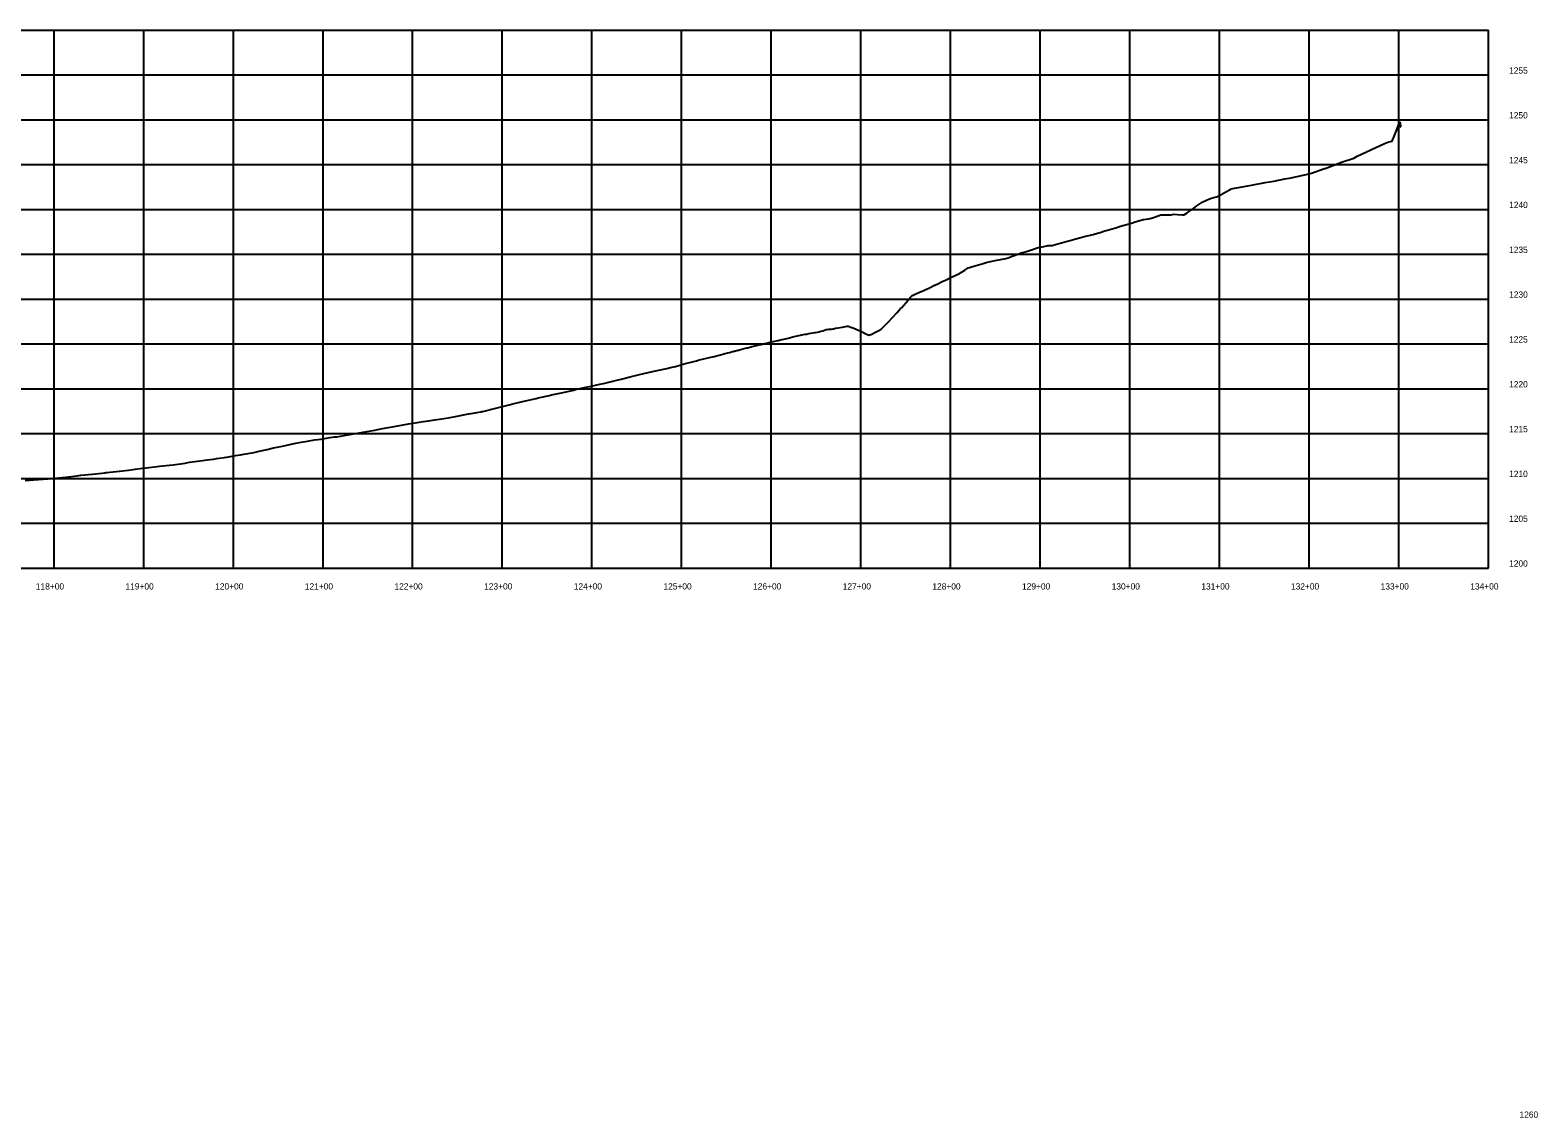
# Model space of a CAD drawing. Extents: x -70 to 701944, y -4 to 666871.
# Drawn here: x 692722 to 694404, y 663386 to 664599 of the extents above; entities that cross this region are included whole.
import ezdxf

# ---------------------------------------------------------------- set-up
doc = ezdxf.new("R2010")
doc.units = 0
for name, color, linetype in [('R_Axis', 7, 'Continuous'), ('R_Axis Annot', 7, 'Continuous'), ('R_Exist Surface', 7, 'Continuous'), ('R_Grid', 7, 'Continuous')]:
    doc.layers.add(name, color=color, linetype=linetype)

msp = doc.modelspace()

# ---------------------------------------------------------------- linework, layer by layer
at = {"layer": 'R_Axis'}
for p, q in [((694348.6, 663999.1), (694348.6, 664599.1)), ((690948.6, 663999.1), (694348.6, 663999.1))]:
    msp.add_line(p, q, dxfattribs=at)
at = {"layer": 'R_Exist Surface'}
msp.add_lwpolyline([(692716.4, 664096.7), (692726.2, 664097.4), (692731.4, 664097.9), (692742.2, 664098.7), (692746.4, 664099.1), (692750.1, 664099.4), (692761.4, 664100.6), (692774.4, 664102.1), (692776.4, 664102.3), (692778.5, 664102.6), (692791.4, 664103.9), (692805.1, 664105.3), (692806.4, 664105.5), (692807.4, 664105.6), (692821.4, 664107.1), (692821.7, 664107.2), (692831.6, 664108.4), (692836.4, 664109), (692847.2, 664110.3), (692851.4, 664110.9), (692863.6, 664112.3), (692866.4, 664112.6), (692877.3, 664113.8), (692881.4, 664114.3), (692895, 664116.2), (692896.4, 664116.4), (692899.8, 664117), (692911.4, 664118.7), (692919.5, 664119.7), (692926.4, 664120.6), (692929.9, 664121.1), (692941.4, 664122.8), (692951, 664124.5), (692956.4, 664125.3), (692960.3, 664126.1), (692971.4, 664128.1), (692977.4, 664129.5), (692986.4, 664131.4), (692993.5, 664133), (693001.4, 664134.7), (693008.1, 664136.1), (693016.4, 664138), (693024.4, 664139.4), (693031.4, 664140.6), (693039, 664141.9), (693046.4, 664143), (693056.1, 664144.5), (693061.4, 664145.3), (693063.9, 664145.6), (693076.4, 664147.5), (693089.4, 664149.8), (693091.4, 664150.2), (693092.9, 664150.5), (693106.3, 664152.9), (693106.3, 664152.9), (693113.2, 664154.3), (693121.3, 664155.7), (693128, 664157.1), (693136.3, 664158.4), (693144, 664159.9), (693151.3, 664161), (693160.2, 664162.4), (693166.3, 664163.4), (693172.9, 664164.3), (693181.3, 664165.4), (693190.5, 664167), (693196.3, 664168), (693209.2, 664170.6), (693210.8, 664170.9), (693211.3, 664171), (693214, 664171.5), (693220.3, 664172.6), (693224.5, 664173.4), (693225.9, 664173.6), (693226.3, 664173.7), (693226.7, 664173.8), (693241.3, 664177.3), (693242.9, 664177.7), (693256.3, 664181.3), (693258.9, 664181.9), (693271.3, 664184.8), (693274.5, 664185.6), (693286.3, 664188.2), (693288.6, 664188.8), (693301.3, 664191.6), (693303.5, 664192.1), (693316.3, 664195), (693327.9, 664197.6), (693331.3, 664198.5), (693342, 664200.8), (693346.3, 664201.7), (693357.2, 664204), (693361.3, 664205), (693373.3, 664207.8), (693376.3, 664208.5), (693381, 664209.6), (693391.3, 664212.4), (693401.8, 664214.9), (693406.3, 664215.9), (693416.1, 664218.2), (693421.3, 664219.4), (693432, 664221.7), (693436.3, 664222.7), (693441.6, 664224), (693451.3, 664226.7), (693465.2, 664230.3), (693466.2, 664230.6), (693467, 664230.8), (693481.2, 664234.3), (693484.8, 664235.1), (693496.2, 664238.1), (693496.8, 664238.2), (693496.8, 664238.2), (693501.9, 664239.5), (693506.9, 664240.8), (693507.7, 664241), (693511.2, 664242), (693512, 664242.2), (693517, 664243.5), (693521.3, 664244.6), (693522.1, 664244.8), (693526.2, 664245.8), (693527.1, 664246.1), (693532.2, 664247.3), (693533.3, 664247.6), (693537.2, 664248.5), (693541.2, 664249.5), (693542.3, 664249.7), (693547.4, 664250.9), (693552.4, 664252), (693556.1, 664252.8), (693556.3, 664252.9), (693556.5, 664252.9), (693557.5, 664253.2), (693562.5, 664254.4), (693567.6, 664255.6), (693571.4, 664256.5), (693572.6, 664256.8), (693577.5, 664258), (693577.7, 664258.1), (693582.7, 664259.1), (693586.5, 664259.9), (693587.8, 664260.1), (693590.4, 664260.7), (693592.8, 664261.1), (693597.1, 664261.7), (693597.9, 664261.8), (693600.1, 664262.2), (693602.2, 664262.7), (693602.3, 664262.7), (693602.9, 664262.9), (693604.2, 664263.2), (693606.3, 664263.8), (693608, 664264.4), (693609.8, 664265), (693611.1, 664265.2), (693612.9, 664265.6), (693613, 664265.6), (693615.6, 664265.5), (693617.5, 664265.8), (693618.1, 664266), (693620.2, 664266.5), (693623.1, 664267), (693627.7, 664267.8), (693628.2, 664267.9), (693633.2, 664268.7), (693634.3, 664268.9), (693638.3, 664267.5), (693639, 664267.3), (693643.3, 664265.4), (693644, 664265.1), (693648.4, 664263.2), (693650.1, 664262.4), (693653.4, 664260.8), (693657.4, 664258.7), (693658.5, 664259.1), (693660.8, 664259.9), (693663.5, 664261.3), (693665, 664262), (693668.6, 664264), (693671.3, 664265.5), (693673.6, 664267.8), (693678.7, 664273.1), (693678.9, 664273.3), (693683.7, 664278.4), (693683.8, 664278.5), (693688.8, 664283.9), (693692.8, 664288.4), (693693.9, 664289.5), (693698.9, 664295.2), (693704, 664301.1), (693705.7, 664303.2), (693706.6, 664303.5), (693706.8, 664303.6), (693709, 664304.6), (693714.1, 664306.8), (693718.8, 664308.8), (693719.1, 664309), (693721.8, 664310.2), (693724.2, 664311.3), (693726.6, 664312.4), (693729.2, 664313.7), (693734.3, 664316.1), (693739.3, 664318.6), (693742.8, 664320.3), (693744.4, 664321), (693749.4, 664323.4), (693752.4, 664324.8), (693754.5, 664325.8), (693758.4, 664327.7), (693759.5, 664328.4), (693764.6, 664331.5), (693768.4, 664333.9), (693769.6, 664334.3), (693772, 664335), (693773.5, 664335.4), (693774.7, 664335.8), (693779.7, 664337.3), (693784.8, 664338.8), (693788.2, 664339.8), (693789.8, 664340.2), (693794.9, 664341.4), (693794.9, 664341.4), (693798.4, 664342.2), (693810.1, 664344.3), (693812.9, 664345.2), (693818.3, 664347.2), (693823.7, 664349.1), (693828.6, 664350.9), (693828.9, 664351), (693829, 664351), (693829.1, 664351), (693834.5, 664352.7), (693839.9, 664354.5), (693845.3, 664356.2), (693846.6, 664356.6), (693850.7, 664357.5), (693856.1, 664358.6), (693856.6, 664358.7), (693861.5, 664358.8), (693862.1, 664358.8), (693866.9, 664360.2), (693872.3, 664361.8), (693875, 664362.6), (693877.7, 664363.3), (693880.4, 664364.1), (693883, 664364.8), (693883.1, 664364.8), (693888.4, 664366.2), (693893.8, 664367.6), (693899.2, 664369.1), (693904.6, 664370.5), (693905.3, 664370.7), (693907.9, 664371.3), (693909.7, 664371.8), (693910, 664371.9), (693915.4, 664373.5), (693920.8, 664375.1), (693923.8, 664375.9), (693926.2, 664376.6), (693931.6, 664378.2), (693933, 664378.7), (693937, 664379.9), (693940.9, 664381), (693942.4, 664381.5), (693947.8, 664383.2), (693952.9, 664384.7), (693953.2, 664384.8), (693958.6, 664386.4), (693963.4, 664387.8), (693964, 664387.9), (693969.4, 664388.6), (693971.2, 664388.8), (693974.8, 664390), (693980.2, 664391.8), (693983.2, 664392.9), (693985.5, 664392.9), (693990.9, 664393), (693994.7, 664393), (693996.3, 664393.5), (693997.5, 664393.8), (694001.7, 664393.5), (694007.1, 664393.2), (694007.6, 664393.1), (694009.2, 664393.2), (694009.6, 664393.4), (694012.5, 664395.4), (694017.9, 664399.2), (694023.3, 664403), (694028.7, 664406.8), (694029.4, 664407.3), (694034.1, 664409.4), (694037.6, 664411), (694039.5, 664411.6), (694044.9, 664413.2), (694046.2, 664413.6), (694050.3, 664415.8), (694055.7, 664418.8), (694061.1, 664421.8), (694061.1, 664421.8), (694061.2, 664421.9), (694061.2, 664421.9), (694080.3, 664425.3), (694084.2, 664426.3), (694099.4, 664429.3), (694109.3, 664430.6), (694121.3, 664433.2), (694128.5, 664434.2), (694146.9, 664438.5), (694151.1, 664439.4), (694165.8, 664444.7), (694166.5, 664444.9), (694181.1, 664450.2), (694183.5, 664451.4), (694198.3, 664456.4), (694202.3, 664458.5), (694232.8, 664472.5), (694237.6, 664474.4), (694241.1, 664475.4), (694243.8, 664481.7), (694246.1, 664487.2), (694249.2, 664496.2), (694249.9, 664496.1), (694249.9, 664496.1), (694250.2, 664496), (694250.2, 664495.2), (694250.6, 664491.1), (694250.8, 664491.1)], dxfattribs=at)
at = {"layer": 'R_Grid'}
for p, q in [((690948.6, 664599.1), (694348.6, 664599.1)), ((690948.6, 664599.1), (694348.6, 664599.1)), ((692748.6, 663999.1), (692748.6, 664599.1)), ((692848.6, 663999.1), (692848.6, 664599.1)), ((692948.6, 663999.1), (692948.6, 664599.1)), ((693048.6, 663999.1), (693048.6, 664599.1)), ((693148.6, 663999.1), (693148.6, 664599.1)), ((693248.6, 663999.1), (693248.6, 664599.1)), ((693348.6, 663999.1), (693348.6, 664599.1)), ((693448.6, 663999.1), (693448.6, 664599.1)), ((693548.6, 663999.1), (693548.6, 664599.1)), ((693648.6, 663999.1), (693648.6, 664599.1)), ((693748.6, 663999.1), (693748.6, 664599.1)), ((693848.6, 663999.1), (693848.6, 664599.1)), ((693948.6, 663999.1), (693948.6, 664599.1)), ((694048.6, 663999.1), (694048.6, 664599.1)), ((694148.6, 663999.1), (694148.6, 664599.1)), ((694248.6, 663999.1), (694248.6, 664599.1)), ((690948.6, 664549.1), (694348.6, 664549.1)), ((690948.6, 664499.1), (694348.6, 664499.1)), ((690948.6, 664449.1), (694348.6, 664449.1)), ((690948.6, 664399.1), (694348.6, 664399.1)), ((690948.6, 664349.1), (694348.6, 664349.1)), ((690948.6, 664299.1), (694348.6, 664299.1)), ((690948.6, 664249.1), (694348.6, 664249.1)), ((690948.6, 664199.1), (694348.6, 664199.1)), ((690948.6, 664149.1), (694348.6, 664149.1)), ((690948.6, 664099.1), (694348.6, 664099.1)), ((690948.6, 664049.1), (694348.6, 664049.1))]:
    msp.add_line(p, q, dxfattribs=at)

# ---------------------------------------------------------------- texts
at = {"layer": 'R_Axis Annot'}
for s, p in [('1255', (694371.6, 664550.6)), ('1250', (694371.6, 664500.6)), ('1245', (694371.6, 664450.6)), ('1240', (694371.6, 664400.6)), ('1235', (694371.6, 664350.6)), ('1230', (694371.6, 664300.6)), ('1225', (694371.6, 664250.6)), ('1220', (694371.6, 664200.6)), ('1215', (694371.6, 664150.6)), ('1210', (694371.6, 664100.6)), ('1205', (694371.6, 664050.6)), ('1200', (694371.6, 664000.6)), ('118+00', (692728.3, 663975.1)), ('119+00', (692828.3, 663975.1)), ('120+00', (692928.3, 663975.1)), ('121+00', (693028.3, 663975.1)), ('122+00', (693128.3, 663975.1)), ('123+00', (693228.3, 663975.1)), ('124+00', (693328.3, 663975.1)), ('125+00', (693428.3, 663975.1)), ('126+00', (693528.3, 663975.1)), ('127+00', (693628.3, 663975.1)), ('128+00', (693728.3, 663975.1)), ('129+00', (693828.3, 663975.1)), ('130+00', (693928.3, 663975.1)), ('131+00', (694028.3, 663975.1)), ('132+00', (694128.3, 663975.1)), ('133+00', (694228.3, 663975.1)), ('134+00', (694328.3, 663975.1)), ('1260', (694383.2, 663385.8)), ('1260', (694383.2, 663385.8))]:
    msp.add_text(s, height=7, dxfattribs=at).set_placement(p)

doc.saveas('drawing.dxf')
